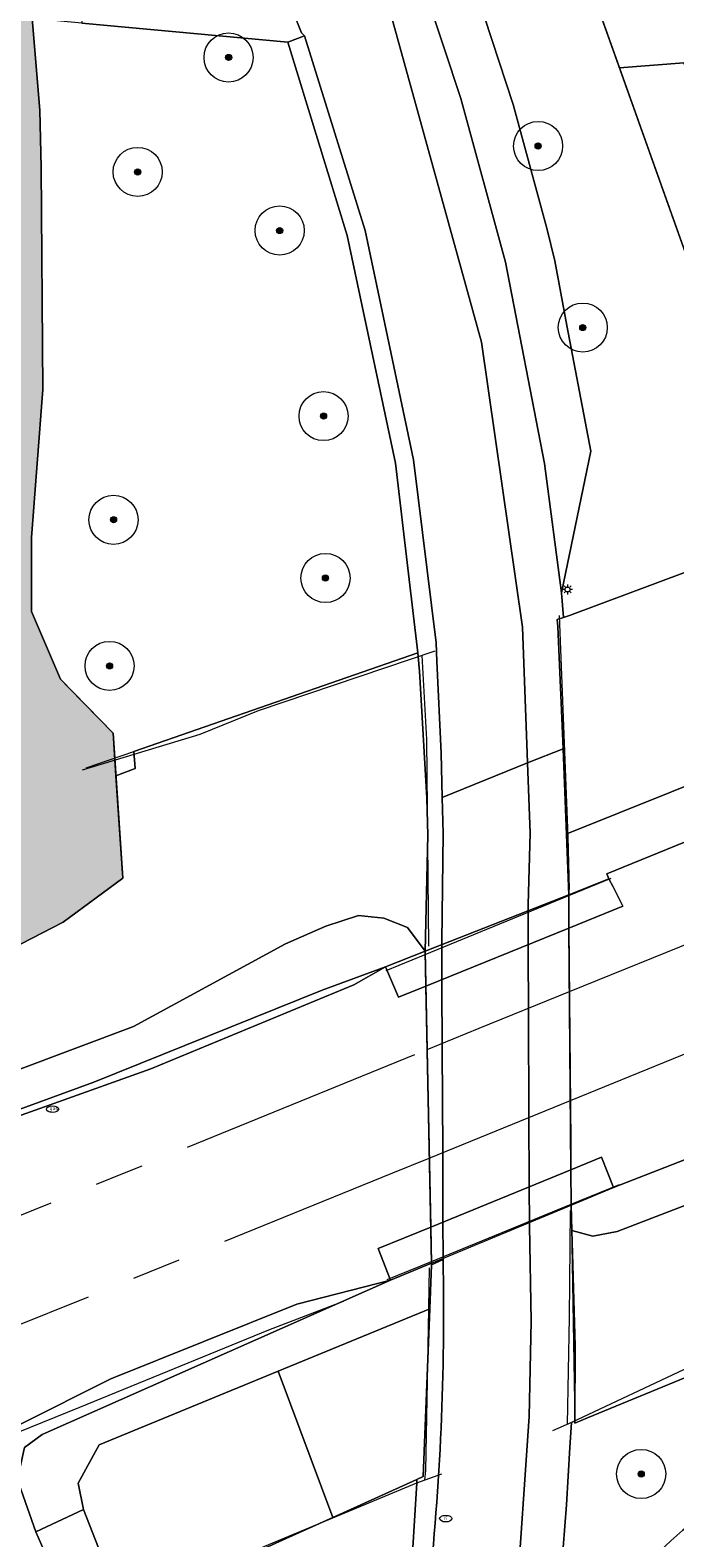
# Model space of a CAD drawing. Header units: metres. Extents: x 125349 to 128236, y 501602 to 503797.
# Tile 552 of 656: x 126763 to 126789, y 502802 to 502864. Entities that reach past the tile are written whole.
import ezdxf
from ezdxf.enums import TextEntityAlignment as Align

# ---------------------------------------------------------------- set-up
doc = ezdxf.new("R2010")
doc.units = ezdxf.units.M
doc.linetypes.add('AM-AS-SO', pattern=[16, 10, -2, 2, -2])
doc.layers.get('0').update_dxf_attribs({"linetype": 'CONTINUOUS'})
for name, color, linetype, lineweight in [('B-WE-AM-AS_SPOOR_TREIN-G', 10, 'AM-AS-SO', 18), ('B-WE-GK-BESCHOEIING-G', 130, 'GK-BESCHOEIING-SO', 18), ('B-WE-GR-BEPLANTING_CULTUUR_BODEMBEDEKKER-GV', 90, 'CONTINUOUS', 18), ('B-WE-GR-BEPLANTING_CULTUUR_BOSPLANTSOEN-GV', 90, 'CONTINUOUS', 18), ('B-WE-GR-BOOM-S-500', 90, 'CONTINUOUS', 18), ('B-WE-GR-GRAS-GV', 60, 'CONTINUOUS', 13), ('B-WE-GR-GROENVOORZIENING-GV', 80, 'CONTINUOUS', 18), ('B-WE-GR-RIET-GV', 120, 'CONTINUOUS', 13), ('B-WE-GW-TALUD_KRUIN-G', 90, 'CONTINUOUS', 18), ('B-WE-IE-MEUBILAIR-S', 7, 'CONTINUOUS', 18), ('B-WE-IE-TERREINAFSCHEIDING_KUNSTMATIG_HEKWERK-G', 20, 'IE-TERREINAFSCHEIDING_KUNSTMATIG-SO', 18), ('B-WE-IE-TERREINAFSCHEIDING_KUNSTMATIG_MUUR-G', 90, 'IE-TERREINAFSCHEIDING_KUNSTMATIG-SO', 18), ('B-WE-IE-TERREINAFSCHEIDING_KUNSTMATIG_MUUR-GV', 90, 'CONTINUOUS', 18), ('B-WE-KW-KUNSTWERK-GV', 170, 'CONTINUOUS', 18), ('B-WE-OG-TERREIN_BEGROEID-GV', 7, 'CONTINUOUS', 18), ('B-WE-OG-TERREIN_OEVER-GV', 7, 'CONTINUOUS', 18), ('B-WE-OG-WATER-GV', 130, 'CONTINUOUS', 18), ('B-WE-VH-GESLOTENVERHARDING-GV', 10, 'CONTINUOUS', 18), ('B-WE-VH-GESLOTENVERHARDING_ASFALT-GV', 10, 'CONTINUOUS', 18), ('B-WE-VH-HALFVERHARDING-GV', 130, 'CONTINUOUS', 18), ('B-WE-VH-OPENVERHARDING-GV', 90, 'CONTINUOUS', 18), ('B-WE-VH-OPENVERHARDING_BETONSTRAATSTEEN-GV', 90, 'CONTINUOUS', 18), ('B-WE-VH-OPENVERHARDING_TEGEL-GV', 90, 'CONTINUOUS', 18)]:
    doc.layers.add(name, color=color, linetype=linetype, lineweight=lineweight)
doc.layers.add('B-WE-OG-WATER-V', color=7, linetype='CONTINUOUS', lineweight=18, true_color=0xbee8ff)
doc.styles.add('NLCS-ISO', font='NLCS-ISO.ttf')
doc.linetypes.add('GK-BESCHOEIING-SO', pattern='A,18,-3,[1,NLCS.SHX,S=0.6,R=0,X=0,Y=0],-3', length=24)
doc.linetypes.add('IE-TERREINAFSCHEIDING_KUNSTMATIG-SO', pattern='A,4,[82,NLCS.SHX,S=0.75,R=90,X=0,Y=0],4,-2', length=10)

# ---------------------------------------------------------------- blocks, each defined once
blk = doc.blocks.new('SIE-MEUBILAIR_PAAL_LICHTMAST-SO')
for points in [[(-0.62, 0), (-1, 0)], [(-0.71, 0.71), (-0.44, 0.44)], [(0, 1), (0, 0.62)], [(0.44, 0.44), (0.71, 0.71)], [(1, 0), (0.62, 0)], [(-0.71, -0.71), (-0.44, -0.44)], [(0, -0.62), (0, -1)], [(0.44, -0.44), (0.71, -0.71)]]:
    blk.add_lwpolyline(points)
blk.add_circle((0, 0), 0.5)
blk = doc.blocks.new('SIE-MEUBILAIR_PUT_GASPUT-SO')
blk.add_ellipse((0, 0), major_axis=(1.25, 0), ratio=0.54)
at = {"style": 'NLCS-ISO'}
blk.add_text('gas ', height=0.75, dxfattribs=at).set_placement((0.53, 0.16), align=Align.MIDDLE_CENTER)
blk = doc.blocks.new('SIE-MEUBILAIR_PUT_RIOOLPUT-SO')
blk.add_ellipse((0, 0), major_axis=(1.25, 0), ratio=0.54)
at = {"style": 'NLCS-ISO'}
blk.add_text('ri', height=0.75, dxfattribs=at).set_placement((-0.04, 0.07), align=Align.MIDDLE_CENTER)
blk = doc.blocks.new('SGR-BOOM_01-SO')
at = {"linetype": 'ByBlock', "lineweight": 18}
h = blk.add_hatch(color=0, dxfattribs=at)
h.dxf.hatch_style = 1
edge = h.paths.add_edge_path()
edge.add_arc((0, 0), 0.25, 0, 360)
at = {"color": 0, "linetype": 'ByBlock', "lineweight": 18}
for radius in [2, 0.25]:
    blk.add_circle((0, 0), radius, dxfattribs=at)

msp = doc.modelspace()

# ---------------------------------------------------------------- hatches: boundary and pattern name
at = {"layer": 'B-WE-OG-WATER-V'}
h = msp.add_hatch(color=256, dxfattribs=at)
edge = h.paths.add_edge_path()
edge.add_line((126649.39, 502963.593), (126595.115, 502935.236))
edge.add_line((126595.115, 502935.236), (126595.377, 502934.732))
edge.add_line((126595.377, 502934.732), (126593.697, 502933.857))
edge.add_line((126593.697, 502933.857), (126593.436, 502934.359))
edge.add_line((126593.436, 502934.359), (126577.12, 502925.88))
edge.add_line((126577.12, 502925.88), (126573.638, 502924.132))
edge.add_line((126573.638, 502924.132), (126569.751, 502921.984))
edge.add_line((126569.751, 502921.984), (126569.556, 502922.387))
edge.add_line((126569.556, 502922.387), (126557.705, 502915.995))
edge.add_line((126557.705, 502915.995), (126554.586, 502914.388))
edge.add_line((126554.586, 502914.388), (126541.976, 502907.45))
edge.add_line((126541.976, 502907.45), (126542.127, 502907.165))
edge.add_line((126542.127, 502907.165), (126537.072, 502904.443))
edge.add_line((126537.072, 502904.443), (126536.303, 502904.029))
edge.add_line((126536.303, 502904.029), (126531.259, 502901.333))
edge.add_line((126531.259, 502901.333), (126529.121, 502900.2))
edge.add_line((126529.121, 502900.2), (126529.087, 502900.183))
edge.add_line((126529.087, 502900.183), (126524.55, 502897.778))
edge.add_line((126524.55, 502897.778), (126521.08, 502895.904))
edge.add_line((126521.08, 502895.904), (126516.24, 502893.289))
edge.add_line((126516.24, 502893.289), (126515.565, 502894.013))
edge.add_line((126515.565, 502894.013), (126500, 502885.729))
edge.add_line((126500, 502885.729), (126497.533, 502884.416))
edge.add_line((126497.533, 502884.416), (126488.897, 502879.832))
edge.add_line((126488.897, 502879.832), (126489.491, 502878.698))
edge.add_line((126489.491, 502878.698), (126486.48, 502877.12))
edge.add_line((126486.48, 502877.12), (126485.893, 502878.238))
edge.add_line((126485.893, 502878.238), (126479.918, 502875.067))
edge.add_arc((126481.314, 502872.767), 2.69, 121.26532, 156.50183)
edge.add_arc((126481.309, 502872.774), 2.682, 156.59264, 210.22925)
edge.add_arc((126481.322, 502872.789), 2.702, 210.34174, 261.19582)
edge.add_arc((126481.32, 502872.793), 2.705, 261.26343, 285.26011)
edge.add_line((126482.032, 502870.183), (126497.464, 502878.266))
edge.add_line((126497.464, 502878.266), (126500, 502879.591))
edge.add_line((126500, 502879.591), (126518.537, 502889.271))
edge.add_line((126518.537, 502889.271), (126525.98, 502893.158))
edge.add_line((126525.98, 502893.158), (126569.382, 502915.788))
edge.add_line((126569.382, 502915.788), (126606.348, 502935.238))
edge.add_line((126606.348, 502935.238), (126648.844, 502957.378))
edge.add_line((126648.844, 502957.378), (126700.701, 502984.917))
edge.add_line((126700.701, 502984.917), (126717.744, 502993.282))
edge.add_line((126717.744, 502993.282), (126730.68, 503000))
edge.add_line((126730.68, 503000), (126739.625, 503004.643))
edge.add_arc((126740.201, 503003.751), 1.062, 63.71937, 122.84656, ccw=False)
edge.add_arc((126740.163, 503003.771), 1.061, -1.40796, 61.39885, ccw=False)
edge.add_line((126741.224, 503003.745), (126741.664, 503000))
edge.add_line((126741.664, 503000), (126743.448, 502984.853))
edge.add_line((126743.448, 502984.853), (126743.636, 502983.701))
edge.add_line((126743.636, 502983.701), (126743.909, 502981.298))
edge.add_line((126743.909, 502981.298), (126744.536, 502970.34))
edge.add_line((126744.536, 502970.34), (126744.673, 502960.484))
edge.add_arc((126860.693, 502955.734), 116.117, 177.65547, 181.06876)
edge.add_arc((126854.276, 502956.005), 109.707, 181.27297, 184.32961)
edge.add_line((126744.882, 502947.723), (126746.743, 502930.814))
edge.add_line((126746.743, 502930.814), (126748.58, 502916.243))
edge.add_line((126748.58, 502916.243), (126750.334, 502903.223))
edge.add_line((126750.334, 502903.223), (126752.533, 502889.748))
edge.add_line((126752.533, 502889.748), (126754.076, 502871.33))
edge.add_line((126754.076, 502871.33), (126754.921, 502867.372))
edge.add_line((126754.921, 502867.372), (126755.354, 502863.348))
edge.add_line((126755.354, 502863.348), (126755.465, 502859.307))
edge.add_line((126755.465, 502859.307), (126755.346, 502855.265))
edge.add_line((126755.346, 502855.265), (126755.163, 502852.129))
edge.add_line((126755.163, 502852.129), (126754.976, 502848.993))
edge.add_arc((126731.659, 502850.414), 23.36, 341.10134, 356.51199, ccw=False)
edge.add_arc((126685.456, 502868.117), 72.828, 334.89845, 339.69851, ccw=False)
edge.add_line((126751.406, 502837.221), (126749.84, 502835.855))
edge.add_line((126749.84, 502835.855), (126747.793, 502834.252))
edge.add_line((126747.793, 502834.252), (126745.595, 502832.65))
edge.add_line((126745.595, 502832.65), (126742.999, 502830.697))
edge.add_line((126742.999, 502830.697), (126740.402, 502828.894))
edge.add_line((126740.402, 502828.894), (126738.854, 502827.841))
edge.add_line((126738.854, 502827.841), (126737.106, 502826.739))
edge.add_line((126737.106, 502826.739), (126736.624, 502826.408))
edge.add_arc((126594.642, 503064.557), 277.261, 297.92691, 300.80295, ccw=False)
edge.add_arc((126610.844, 503037.654), 245.909, 293.72887, 297.52728, ccw=False)
edge.add_line((126709.8, 502812.534), (126708.532, 502812.005))
edge.add_line((126708.532, 502812.005), (126706.933, 502811.303))
edge.add_line((126706.933, 502811.303), (126704.834, 502810.401))
edge.add_line((126704.834, 502810.401), (126701.836, 502809.197))
edge.add_line((126701.836, 502809.197), (126698.639, 502807.944))
edge.add_line((126698.639, 502807.944), (126695.041, 502806.69))
edge.add_line((126695.041, 502806.69), (126691.614, 502805.476))
edge.add_line((126691.614, 502805.476), (126656.229, 502790.887))
edge.add_line((126656.229, 502790.887), (126651.241, 502787.441))
edge.add_line((126651.241, 502787.441), (126645.232, 502786.656))
edge.add_line((126645.232, 502786.656), (126639.006, 502784.274))
edge.add_line((126639.006, 502784.274), (126621.677, 502777.212))
edge.add_line((126621.677, 502777.212), (126596.566, 502767.184))
edge.add_line((126596.566, 502767.184), (126577.774, 502758.887))
edge.add_line((126577.774, 502758.887), (126554.965, 502750))
edge.add_line((126554.965, 502750), (126511.483, 502732.739))
edge.add_line((126511.483, 502732.739), (126500, 502728.455))
edge.add_line((126500, 502728.455), (126478.568, 502720.058))
edge.add_line((126478.568, 502720.058), (126476.465, 502719.234))
edge.add_line((126476.465, 502719.234), (126457.607, 502711.584))
edge.add_line((126457.607, 502711.584), (126450.639, 502708.758))
edge.add_arc((126449.898, 502709.714), 1.209, 255.33262, 307.77093, ccw=False)
edge.add_arc((126449.839, 502709.728), 1.21, 214.15412, 258.22059, ccw=False)
edge.add_line((126448.838, 502709.049), (126438.92, 502733.475))
edge.add_line((126438.92, 502733.475), (126432.355, 502750))
edge.add_line((126432.355, 502750), (126431.699, 502751.671))
edge.add_line((126431.699, 502751.671), (126429.409, 502757.5))
edge.add_arc((126430.145, 502757.911), 0.843, 149.70852, 209.19494, ccw=False)
edge.add_arc((126430.212, 502757.878), 0.917, 108.59654, 150.01956, ccw=False)
edge.add_line((126429.919, 502758.747), (126439.647, 502762.47))
edge.add_arc((126439.237, 502764.314), 1.89, 282.54625, 335.13681)
edge.add_arc((126439.228, 502764.302), 1.892, 335.59952, 379.17683)
edge.add_line((126441.015, 502764.923), (126431.425, 502794.156))
edge.add_line((126431.425, 502794.156), (126418.037, 502834.678))
edge.add_line((126418.037, 502834.678), (126418.384, 502837.119))
edge.add_line((126418.384, 502837.119), (126458.944, 502858.588))
edge.add_line((126458.944, 502858.588), (126459.436, 502858.848))
edge.add_line((126459.436, 502858.848), (126469.118, 502863.982))
edge.add_line((126469.118, 502863.982), (126469.508, 502865))
edge.add_line((126469.508, 502865), (126469.914, 502866.061))
edge.add_line((126469.914, 502866.061), (126469.153, 502867.199))
edge.add_line((126469.153, 502867.199), (126466.971, 502868.143))
edge.add_line((126466.971, 502868.143), (126465.782, 502867.694))
edge.add_line((126465.782, 502867.694), (126451.177, 502860.036))
edge.add_line((126451.177, 502860.036), (126434.286, 502851.073))
edge.add_line((126434.286, 502851.073), (126417.572, 502842.538))
edge.add_line((126417.572, 502842.538), (126395.84, 502831.133))
edge.add_line((126395.84, 502831.133), (126395.172, 502828.411))
edge.add_line((126395.172, 502828.411), (126396.146, 502825.581))
edge.add_line((126396.146, 502825.581), (126403.121, 502808.169))
edge.add_line((126403.121, 502808.169), (126408.182, 502795.674))
edge.add_line((126408.182, 502795.674), (126413.636, 502782.226))
edge.add_line((126413.636, 502782.226), (126419.383, 502767.825))
edge.add_line((126419.383, 502767.825), (126420.021, 502766.169))
edge.add_line((126420.021, 502766.169), (126420.513, 502765.115))
edge.add_line((126420.513, 502765.115), (126426.579, 502750))
edge.add_line((126426.579, 502750), (126443.186, 502709.075))
edge.add_line((126443.186, 502709.075), (126443.386, 502709.175))
edge.add_line((126443.386, 502709.175), (126446.304, 502702.587))
edge.add_arc((126449.445, 502705.766), 4.469, 225.34388, 259.2026)
edge.add_arc((126449.384, 502705.811), 4.503, 260.07725, 303.30149)
edge.add_line((126451.856, 502702.048), (126458.782, 502705.006))
edge.add_line((126458.782, 502705.006), (126498.711, 502722.056))
edge.add_line((126498.711, 502722.056), (126500.613, 502721.661))
edge.add_line((126500.613, 502721.661), (126509.491, 502723.201))
edge.add_line((126509.491, 502723.201), (126528.673, 502730.57))
edge.add_line((126528.673, 502730.57), (126534.731, 502732.495))
edge.add_line((126534.731, 502732.495), (126570.746, 502747.463))
edge.add_line((126570.746, 502747.463), (126577.063, 502750))
edge.add_line((126577.063, 502750), (126598.871, 502758.758))
edge.add_line((126598.871, 502758.758), (126601.337, 502760.181))
edge.add_line((126601.337, 502760.181), (126627.602, 502770.497))
edge.add_line((126627.602, 502770.497), (126635.178, 502772.915))
edge.add_line((126635.178, 502772.915), (126649.403, 502779.611))
edge.add_line((126649.403, 502779.611), (126659.793, 502783.248))
edge.add_line((126659.793, 502783.248), (126667.084, 502786.919))
edge.add_line((126667.084, 502786.919), (126692.499, 502797.294))
edge.add_line((126692.499, 502797.294), (126717.012, 502807.429))
edge.add_line((126717.012, 502807.429), (126720.78, 502809.038))
edge.add_line((126720.78, 502809.038), (126720.989, 502809.093))
edge.add_line((126720.989, 502809.093), (126722.664, 502809.533))
edge.add_line((126722.664, 502809.533), (126727.555, 502811.12))
edge.add_line((126727.555, 502811.12), (126729.52, 502811.757))
edge.add_line((126729.52, 502811.757), (126735.68, 502813.626))
edge.add_line((126735.68, 502813.626), (126741.646, 502816.495))
edge.add_line((126741.646, 502816.495), (126755.536, 502822.875))
edge.add_line((126755.536, 502822.875), (126764.001, 502827.234))
edge.add_line((126764.001, 502827.234), (126766.428, 502829.037))
edge.add_line((126766.428, 502829.037), (126766.146, 502833.205))
edge.add_line((126766.146, 502833.205), (126766.029, 502834.941))
edge.add_line((126766.029, 502834.941), (126764.242, 502836.78))
edge.add_line((126764.242, 502836.78), (126763.89, 502837.142))
edge.add_line((126763.89, 502837.142), (126762.704, 502839.895))
edge.add_line((126762.704, 502839.895), (126762.703, 502842.917))
edge.add_line((126762.703, 502842.917), (126763.17, 502848.948))
edge.add_line((126763.17, 502848.948), (126763.098, 502857.986))
edge.add_line((126763.098, 502857.986), (126763.052, 502860.327))
edge.add_line((126763.052, 502860.327), (126762.737, 502864.059))
edge.add_line((126762.737, 502864.059), (126762.419, 502867.821))
edge.add_line((126762.419, 502867.821), (126762.147, 502872.857))
edge.add_line((126762.147, 502872.857), (126761.759, 502877.895))
edge.add_line((126761.759, 502877.895), (126761.3, 502881.43))
edge.add_line((126761.3, 502881.43), (126761.12, 502882.819))
edge.add_line((126761.12, 502882.819), (126759.265, 502895.207))
edge.add_line((126759.265, 502895.207), (126758.878, 502897.628))
edge.add_line((126758.878, 502897.628), (126758.238, 502902.734))
edge.add_line((126758.238, 502902.734), (126757.493, 502907.704))
edge.add_line((126757.493, 502907.704), (126756.899, 502912.476))
edge.add_line((126756.899, 502912.476), (126756.604, 502915.851))
edge.add_line((126756.604, 502915.851), (126756.108, 502920.187))
edge.add_line((126756.108, 502920.187), (126754.829, 502932.641))
edge.add_line((126754.829, 502932.641), (126754.65, 502935.2))
edge.add_line((126754.65, 502935.2), (126754.14, 502941.096))
edge.add_line((126754.14, 502941.096), (126753.786, 502945.198))
edge.add_line((126753.786, 502945.198), (126753.53, 502949.125))
edge.add_line((126753.53, 502949.125), (126753.24, 502952.603))
edge.add_line((126753.24, 502952.603), (126752.959, 502958.13))
edge.add_line((126752.959, 502958.13), (126752.664, 502962.247))
edge.add_line((126752.664, 502962.247), (126752.267, 502967.776))
edge.add_line((126752.267, 502967.776), (126751.931, 502975.238))
edge.add_line((126751.931, 502975.238), (126751.701, 502980.262))
edge.add_line((126751.701, 502980.262), (126751.554, 502982.785))
edge.add_line((126751.554, 502982.785), (126751.699, 502984.913))
edge.add_line((126751.699, 502984.913), (126751.462, 502986.116))
edge.add_line((126751.462, 502986.116), (126751.276, 502987.57))
edge.add_line((126751.276, 502987.57), (126751.037, 502990.111))
edge.add_line((126751.037, 502990.111), (126750.467, 502995.795))
edge.add_line((126750.467, 502995.795), (126750.052, 503000))
edge.add_line((126750.052, 503000), (126749.545, 503005.146))
edge.add_line((126749.545, 503005.146), (126749.391, 503007.266))
edge.add_line((126749.391, 503007.266), (126748.639, 503017.642))
edge.add_line((126748.639, 503017.642), (126748.541, 503022.648))
edge.add_line((126748.541, 503022.648), (126748.399, 503027.23))
edge.add_line((126748.399, 503027.23), (126748.273, 503035.23))
edge.add_line((126748.273, 503035.23), (126748.189, 503037.755))
edge.add_line((126748.189, 503037.755), (126748.036, 503045.244))
edge.add_line((126748.036, 503045.244), (126747.948, 503047.749))
edge.add_line((126747.948, 503047.749), (126747.872, 503048.929))
edge.add_line((126747.872, 503048.929), (126744.936, 503047.368))
edge.add_line((126744.936, 503047.368), (126743.037, 503046.359))
edge.add_line((126743.037, 503046.359), (126739.808, 503044.642))
edge.add_line((126739.808, 503044.642), (126739.914, 503042.513))
edge.add_line((126739.914, 503042.513), (126740.226, 503037.131))
edge.add_arc((126715.856, 503037.472), 24.373, 352.15024, 359.199, ccw=False)
edge.add_line((126740, 503034.143), (126737.295, 503021.652))
edge.add_line((126737.295, 503021.652), (126734.652, 503009.415))
edge.add_line((126734.652, 503009.415), (126733.689, 503007.613))
edge.add_line((126733.689, 503007.613), (126731.949, 503006.64))
edge.add_line((126731.949, 503006.64), (126726.915, 503003.827))
edge.add_line((126726.915, 503003.827), (126720.068, 503000))
edge.add_line((126720.068, 503000), (126701.023, 502990.219))
edge.add_line((126701.023, 502990.219), (126697.615, 502988.468))
edge.add_line((126697.615, 502988.468), (126666.163, 502972.315))
edge.add_line((126666.163, 502972.315), (126663.791, 502971.116))
edge.add_line((126663.791, 502971.116), (126654.973, 502966.51))
edge.add_line((126654.973, 502966.51), (126649.39, 502963.593))

# ---------------------------------------------------------------- linework, layer by layer
at = {"layer": 'B-WE-AM-AS_SPOOR_TREIN-G', "flags": 128}
for points in [[(126784.662, 502819.973), (126790.53, 502822.365), (126804.178, 502827.913), (126817.337, 502833.265), (126829.292, 502838.13), (126844.575, 502844.341), (126858.881, 502850.133), (126873.752, 502856.167), (126888.927, 502862.304), (126908.528, 502870.285)], [(126784.625, 502824.409), (126795.228, 502828.719), (126807.611, 502833.766), (126821.821, 502839.597), (126836.512, 502845.595), (126850.18, 502851.154), (126862.849, 502856.311), (126876.215, 502861.712)], [(126778.824, 502822.048), (126780.951, 502822.915), (126784.625, 502824.409)], [(126724.593, 502800.005), (126741.197, 502806.754), (126754.75, 502812.261), (126766.501, 502817.023), (126778.824, 502822.048)], [(126778.913, 502817.629), (126784.662, 502819.973)], [(126726.119, 502796.154), (126735.632, 502800.014), (126748.58, 502805.304), (126761.791, 502810.664), (126777.423, 502817.021), (126778.913, 502817.629)]]:
    msp.add_lwpolyline(points, dxfattribs=at)
at = {"layer": 'B-WE-GK-BESCHOEIING-G', "flags": 128}
msp.add_lwpolyline([(126751.699, 502984.913), (126751.554, 502982.785), (126751.701, 502980.262), (126751.931, 502975.238), (126752.267, 502967.776), (126752.959, 502958.13), (126753.24, 502952.603), (126753.53, 502949.125), (126753.786, 502945.198), (126754.65, 502935.2), (126754.829, 502932.641), (126756.108, 502920.187), (126756.604, 502915.851), (126756.899, 502912.476), (126757.493, 502907.704), (126758.238, 502902.734), (126758.878, 502897.628), (126759.265, 502895.207), (126761.12, 502882.819), (126761.759, 502877.895), (126762.147, 502872.857), (126762.419, 502867.821), (126763.052, 502860.327), (126763.098, 502857.986), (126763.17, 502848.948), (126762.703, 502842.917), (126762.704, 502839.895), (126763.89, 502837.142), (126766.029, 502834.941), (126766.428, 502829.037)], dxfattribs=at)
at = {"layer": 'B-WE-GR-BEPLANTING_CULTUUR_BODEMBEDEKKER-GV', "flags": 128}
msp.add_lwpolyline([(126778.79, 502865.084), (126780.202, 502860.799), (126782.019, 502854.128), (126783.605, 502845.931), (126784.305, 502840.663), (126785.492, 502846.43), (126784.512, 502851.548), (126784.024, 502854.182), (126783.717, 502855.463), (126782.326, 502860.562), (126780.589, 502865.874), (126779.934, 502867.053)], close=True, dxfattribs=at)
at = {"layer": 'B-WE-GR-BEPLANTING_CULTUUR_BOSPLANTSOEN-GV', "flags": 128}
msp.add_lwpolyline([(126780.589, 502865.874), (126782.326, 502860.562), (126783.717, 502855.463), (126784.024, 502854.182), (126784.512, 502851.548), (126785.492, 502846.43), (126784.305, 502840.663), (126784.378, 502839.654), (126784.631, 502839.731), (126792.953, 502842.85), (126793.064, 502842.799), (126793.048, 502842.762), (126793.484, 502842.92), (126786.669, 502862.046), (126772.922, 502900.623)], dxfattribs=at)
at = {"layer": 'B-WE-GR-GRAS-GV', "flags": 128}
for points in [[(126844.923, 502854.282), (126818.044, 502843.562), (126814.668, 502842.44), (126809.117, 502841.166), (126807.275, 502840.29), (126805.706, 502839.344), (126784.511, 502830.845), (126784.592, 502828.36), (126786.233, 502829.006), (126786.143, 502829.208), (126803.901, 502836.453), (126809.17, 502839.191), (126813.114, 502839.973), (126814.998, 502840.634), (126848.964, 502854.356)], [(126756.731, 502817.606), (126765.251, 502820.727), (126774.554, 502824.465), (126777.128, 502825.426), (126778.743, 502826.061), (126778.022, 502827.018), (126777.057, 502827.41), (126776.027, 502827.519), (126774.698, 502827.072), (126773.061, 502826.36), (126766.862, 502822.996), (126762.051, 502821.185)], [(126723.333, 502803.186), (126742.706, 502811.191), (126744.98, 502812.839), (126747.468, 502813.69), (126749.016, 502813.909), (126750.741, 502814.678), (126752.941, 502816.176), (126754.216, 502816.744), (126755.708, 502817.033), (126767.572, 502821.263), (126775.837, 502824.687), (126777.128, 502825.426), (126774.554, 502824.465), (126765.251, 502820.727), (126756.731, 502817.606), (126755.056, 502817.521), (126753.907, 502817.131), (126751.904, 502815.969), (126748.652, 502814.422), (126746.586, 502813.893), (126743.69, 502812.7), (126741.373, 502811.54), (126723.095, 502803.785)], [(126753.923, 502800.467), (126762.282, 502804.095), (126762.213, 502804.292), (126762.248, 502805.034), (126762.422, 502805.839), (126763.147, 502806.362), (126777.334, 502812.65), (126773.514, 502811.676), (126765.941, 502808.63), (126762.235, 502806.767), (126760.72, 502805.316), (126758.67, 502804.379), (126756.998, 502804.174), (126755.206, 502804.081), (126753.178, 502803.2), (126750.442, 502801.534)]]:
    msp.add_lwpolyline(points, dxfattribs=at)
for points in [[(126784.698, 502815.714), (126784.726, 502814.676), (126785.578, 502814.451), (126786.568, 502814.634), (126796.382, 502818.414), (126810.198, 502823.972), (126812.482, 502824.526), (126814.863, 502825.313), (126817.274, 502826.498), (126818.559, 502827.306), (126821.279, 502828.662), (126879.077, 502851.917), (126877.872, 502851.83), (126873.846, 502850.81), (126871.394, 502849.877), (126867.166, 502848.541), (126860.237, 502846.351), (126819.896, 502829.831), (126817.701, 502828.765), (126816.331, 502827.849), (126814.689, 502826.99), (126812.278, 502826.116), (126809.696, 502825.504), (126786.417, 502816.429)], [(126762.248, 502805.034), (126762.213, 502804.292), (126762.282, 502804.095), (126762.884, 502802.4), (126764.833, 502803.303), (126764.611, 502804.384), (126765.459, 502805.943), (126772.751, 502808.945), (126778.934, 502811.49), (126778.997, 502813.272), (126779, 502813.343), (126777.334, 502812.65), (126763.147, 502806.362), (126762.422, 502805.839)], [(126772.751, 502808.945), (126774.984, 502802.988), (126778.412, 502804.535), (126778.669, 502804.651), (126778.934, 502811.49)]]:
    msp.add_lwpolyline(points, close=True, dxfattribs=at)
at = {"layer": 'B-WE-GR-GROENVOORZIENING-GV', "flags": 128}
for points in [[(126771.21, 502916.053), (126771.583, 502912.69), (126772.922, 502900.623), (126786.669, 502862.046), (126789.288, 502862.249), (126807.751, 502866.555), (126812.462, 502868.181), (126809.638, 502869.935), (126794.386, 502910.616), (126793.46, 502910.274), (126793.516, 502910.115), (126790.431, 502909.031), (126780.45, 502937.491), (126783.554, 502938.48), (126783.578, 502938.411), (126784.553, 502938.701), (126771.523, 502978.136), (126770.747, 502980.485), (126779.642, 502983.83), (126774.926, 502983.042), (126764.175, 502979.447), (126768.827, 502937.531)], [(126778.442, 502838.212), (126778.068, 502841.428), (126777.543, 502845.943), (126775.564, 502855.221), (126773.146, 502863.104), (126764.76, 502863.873), (126762.737, 502864.059), (126763.052, 502860.327), (126763.098, 502857.986), (126763.17, 502848.948), (126762.703, 502842.917), (126762.704, 502839.895), (126763.89, 502837.142), (126764.242, 502836.78), (126766.029, 502834.941), (126766.146, 502833.205), (126766.934, 502833.496), (126766.877, 502834.201)], [(126773.353, 502802.251), (126771.397, 502801.368), (126770.571, 502773.373), (126771.298, 502771.544), (126771.883, 502772.854), (126771.182, 502773.134), (126773.932, 502780.508), (126776.173, 502788.355), (126777.773, 502796.583), (126778.154, 502800.21), (126778.404, 502804.398), (126778.412, 502804.535), (126774.984, 502802.988)]]:
    msp.add_lwpolyline(points, close=True, dxfattribs=at)
for points in [[(127104.688, 502978.896), (127093.404, 502976.07), (127096.351, 502970.16), (127007.521, 502932.705), (126905.108, 502891.136), (126795.321, 502846.852), (126789.288, 502862.249), (126786.669, 502862.046), (126793.484, 502842.92), (126793.876, 502842.666)], [(126755.78, 502945.349), (126756.644, 502935.356), (126756.822, 502932.813), (126758.096, 502920.403), (126758.594, 502916.052), (126758.888, 502912.687), (126759.475, 502907.976), (126760.219, 502903.007), (126760.858, 502897.91), (126761.241, 502895.513), (126763.101, 502883.096), (126763.749, 502878.101), (126764.143, 502872.988), (126764.414, 502867.959), (126764.76, 502863.873), (126773.146, 502863.104), (126773.83, 502863.359), (126773.703, 502863.484), (126772.343, 502866.855), (126770.614, 502870.669), (126768.336, 502875.662), (126765.939, 502881.069)]]:
    msp.add_lwpolyline(points, dxfattribs=at)
at = {"layer": 'B-WE-GR-RIET-GV', "flags": 128}
for points in [[(126853.49, 502862.484), (126795.686, 502839.152), (126794.242, 502839.077), (126793.77, 502839.475), (126793.126, 502840.21), (126792.881, 502841.225), (126792.861, 502841.654), (126792.906, 502842.438), (126793.048, 502842.762), (126793.064, 502842.799), (126792.953, 502842.85), (126784.631, 502839.731), (126784.378, 502839.654), (126784.123, 502839.576), (126784.157, 502839.293), (126784.366, 502834.301), (126784.511, 502830.845), (126805.706, 502839.344), (126807.275, 502840.29), (126809.117, 502841.166), (126814.668, 502842.44), (126818.044, 502843.562), (126844.923, 502854.282)], [(126879.077, 502851.917), (126821.279, 502828.662), (126818.559, 502827.306), (126817.274, 502826.498), (126814.863, 502825.313), (126812.482, 502824.526), (126810.198, 502823.972), (126796.382, 502818.414), (126786.568, 502814.634), (126785.578, 502814.451), (126784.726, 502814.676), (126784.852, 502809.96), (126784.843, 502806.924), (126784.843, 502806.822), (126785.358, 502807.044), (126793.117, 502810.241), (126792.74, 502811.159), (126793.148, 502813.604), (126794.693, 502814.907), (126852.286, 502837.602)]]:
    msp.add_lwpolyline(points, dxfattribs=at)
at = {"layer": 'B-WE-GW-TALUD_KRUIN-G', "flags": 128}
for points in [[(126786.233, 502829.006), (126786.143, 502829.208), (126803.901, 502836.453), (126809.17, 502839.191), (126813.114, 502839.973), (126814.998, 502840.634), (126848.964, 502854.356)], [(126879.077, 502851.917), (126877.872, 502851.83), (126873.846, 502850.81), (126871.394, 502849.877), (126867.166, 502848.541), (126860.237, 502846.351), (126819.896, 502829.831), (126817.701, 502828.765), (126816.331, 502827.849), (126814.689, 502826.99), (126812.278, 502826.116), (126809.696, 502825.504), (126786.417, 502816.429)], [(126723.095, 502803.785), (126741.373, 502811.54), (126743.69, 502812.7), (126746.586, 502813.893), (126748.652, 502814.422), (126751.904, 502815.969), (126753.907, 502817.131), (126755.056, 502817.521), (126756.731, 502817.606), (126765.251, 502820.727), (126774.554, 502824.465), (126777.128, 502825.426)], [(126777.334, 502812.65), (126763.147, 502806.362), (126762.422, 502805.839), (126762.248, 502805.034), (126762.213, 502804.292), (126762.282, 502804.095), (126762.884, 502802.4)]]:
    msp.add_lwpolyline(points, dxfattribs=at)
at = {"layer": 'B-WE-IE-TERREINAFSCHEIDING_KUNSTMATIG_HEKWERK-G', "flags": 128}
for points in [[(126793.484, 502842.92), (126772.922, 502900.623), (126763.675, 502983.956), (126766.279, 502984.268), (126767.768, 502984.447), (126767.601, 502987.38), (126767.187, 502994.619), (126767.02, 502997.552), (126766.88, 503000)], [(126784.631, 502839.731), (126792.953, 502842.85)], [(126784.623, 502828.565), (126784.577, 502830.721), (126784.216, 502839.73)], [(126779.139, 502838.281), (126771.945, 502835.853), (126769.568, 502834.893), (126764.773, 502833.439)], [(126764.932, 502833.526), (126765.931, 502833.872), (126766.877, 502834.201), (126778.441, 502838.212)], [(126778.61, 502838.103), (126778.796, 502834.681), (126778.88, 502826.265)], [(126784.592, 502828.322), (126786.329, 502829.037)], [(126778.746, 502825.918), (126784.592, 502828.322)], [(126777.163, 502825.267), (126778.746, 502825.918)], [(126784.698, 502815.748), (126786.66, 502816.552)], [(126778.999, 502813.415), (126784.698, 502815.748)], [(126784.659, 502815.492), (126784.609, 502811.133), (126784.532, 502806.782)], [(126777.197, 502812.677), (126778.999, 502813.415)], [(126778.733, 502804.516), (126778.767, 502804.904), (126778.879, 502810.706), (126778.919, 502813.153)], [(126759.572, 502805.408), (126764.682, 502807.473), (126772.379, 502810.633), (126775.414, 502811.804)], [(126794.296, 502811.359), (126784.702, 502806.858)], [(126784.702, 502806.858), (126783.93, 502806.514)], [(126778.404, 502804.398), (126779.421, 502804.762)], [(126771.4, 502801.473), (126778.404, 502804.398)]]:
    msp.add_lwpolyline(points, dxfattribs=at)
at = {"layer": 'B-WE-IE-TERREINAFSCHEIDING_KUNSTMATIG_MUUR-G', "flags": 128}
for points in [[(126784.592, 502828.36), (126784.366, 502834.301), (126784.157, 502839.293), (126784.123, 502839.576)], [(126786.233, 502829.006), (126784.592, 502828.36)], [(126778.743, 502826.061), (126784.592, 502828.36)], [(126784.698, 502815.714), (126784.592, 502828.36)], [(126784.603, 502826.999), (126786.802, 502827.889)], [(126778.772, 502824.637), (126784.603, 502826.999)], [(126778.743, 502826.061), (126777.128, 502825.426)], [(126779, 502813.343), (126778.743, 502826.061)], [(126777.661, 502824.187), (126778.772, 502824.637)], [(126785.929, 502817.66), (126784.686, 502817.152)], [(126778.97, 502814.818), (126784.686, 502817.152)], [(126786.417, 502816.429), (126785.218, 502815.93), (126784.698, 502815.714)], [(126779, 502813.343), (126784.698, 502815.714)], [(126784.698, 502815.714), (126784.843, 502806.924), (126784.702, 502806.858)], [(126778.97, 502814.818), (126776.834, 502813.945)], [(126779, 502813.343), (126777.334, 502812.65)]]:
    msp.add_lwpolyline(points, dxfattribs=at)
at = {"layer": 'B-WE-IE-TERREINAFSCHEIDING_KUNSTMATIG_MUUR-GV', "flags": 128}
msp.add_lwpolyline([(126773.83, 502863.359), (126773.146, 502863.104), (126775.564, 502855.221), (126777.543, 502845.943), (126778.068, 502841.428), (126778.442, 502838.212), (126778.494, 502837.762), (126778.489, 502837.76), (126778.521, 502837.465), (126778.815, 502832.29), (126778.86, 502830.783), (126778.743, 502826.061), (126778.772, 502824.637), (126778.878, 502819.368), (126778.97, 502814.818), (126779, 502813.343), (126778.997, 502813.272), (126779.478, 502813.502), (126779.471, 502815.121), (126779.459, 502817.917), (126779.441, 502822.067), (126779.429, 502824.713), (126779.422, 502826.452), (126779.478, 502830.85), (126779.442, 502832.321), (126779.398, 502834.129), (126779.225, 502837.877), (126779.191, 502838.625), (126778.264, 502846.077), (126776.296, 502855.428)], close=True, dxfattribs=at)
for points in [[(126779.478, 502813.502), (126778.997, 502813.272), (126778.934, 502811.49), (126778.669, 502804.651), (126778.412, 502804.535)], [(126778.412, 502804.535), (126778.404, 502804.398), (126778.154, 502800.21), (126777.773, 502796.583), (126776.173, 502788.355), (126773.932, 502780.508), (126771.182, 502773.134), (126771.883, 502772.854)]]:
    msp.add_lwpolyline(points, dxfattribs=at)
at = {"layer": 'B-WE-IE-TERREINAFSCHEIDING_KUNSTMATIG_MUUR-GV'}
msp.add_lwpolyline([(126778.872, 502799.75, 0.031707), (126779.478, 502813.502)], format="xyb", dxfattribs=at)
at = {"layer": 'B-WE-KW-KUNSTWERK-GV', "flags": 128}
msp.add_lwpolyline([(126784.592, 502828.36), (126778.743, 502826.061), (126779, 502813.343), (126784.698, 502815.714)], close=True, dxfattribs=at)
at = {"layer": 'B-WE-OG-TERREIN_BEGROEID-GV', "flags": 128}
msp.add_lwpolyline([(126882.56, 502844.385), (126815.875, 502817.472), (126801.742, 502812.259), (126795.065, 502809.958), (126794.838, 502810.003), (126794.623, 502810.087), (126794.427, 502810.209), (126794.255, 502810.364), (126794.114, 502810.547), (126794.069, 502810.633), (126793.117, 502810.241), (126785.358, 502807.044), (126784.843, 502806.822), (126784.843, 502806.924), (126784.702, 502806.858), (126784.641, 502805.84), (126784.5, 502803.5), (126784.372, 502801.759), (126783.863, 502797.3), (126784.953, 502796.962), (126785.467, 502796.802)], dxfattribs=at)
at = {"layer": 'B-WE-OG-TERREIN_BEGROEID-GV'}
msp.add_lwpolyline([(126785.588, 502797.188, -0.218829), (126792.585, 502804.444)], format="xyb", dxfattribs=at)
at = {"layer": 'B-WE-OG-TERREIN_OEVER-GV', "flags": 128}
msp.add_lwpolyline([(126762.051, 502821.185), (126766.862, 502822.996), (126773.061, 502826.36), (126774.698, 502827.072), (126776.027, 502827.519), (126777.057, 502827.41), (126778.022, 502827.018), (126778.743, 502826.061), (126778.86, 502830.783), (126778.815, 502832.29), (126778.521, 502837.465), (126778.489, 502837.76), (126778.494, 502837.762), (126778.442, 502838.212), (126766.877, 502834.201), (126766.934, 502833.496), (126766.146, 502833.205), (126766.428, 502829.037), (126764.001, 502827.234), (126755.536, 502822.875)], dxfattribs=at)
at = {"layer": 'B-WE-OG-WATER-GV', "flags": 128}
msp.add_lwpolyline([(126722.664, 502809.533), (126727.555, 502811.12), (126729.52, 502811.757), (126735.68, 502813.626), (126741.646, 502816.495), (126755.536, 502822.875), (126764.001, 502827.234), (126766.428, 502829.037), (126766.146, 502833.205), (126766.029, 502834.941), (126764.242, 502836.78), (126763.89, 502837.142), (126762.704, 502839.895), (126762.703, 502842.917), (126763.17, 502848.948), (126763.098, 502857.986), (126763.052, 502860.327), (126762.737, 502864.059)], dxfattribs=at)
at = {"layer": 'B-WE-VH-GESLOTENVERHARDING-GV', "flags": 128}
for points in [[(126786.233, 502829.006), (126784.592, 502828.36), (126784.603, 502826.999), (126786.802, 502827.889), (126786.399, 502828.68)], [(126784.603, 502826.999), (126784.592, 502828.36), (126778.743, 502826.061), (126778.772, 502824.637)], [(126778.772, 502824.637), (126778.743, 502826.061), (126777.128, 502825.426), (126777.661, 502824.187)], [(126784.698, 502815.714), (126786.417, 502816.429), (126786.186, 502817.012), (126785.929, 502817.66), (126784.686, 502817.152)], [(126784.686, 502817.152), (126778.97, 502814.818), (126779, 502813.343), (126784.698, 502815.714)], [(126777.334, 502812.65), (126779, 502813.343), (126778.97, 502814.818), (126776.834, 502813.945)], [(126765.442, 502801.752), (126764.833, 502803.303), (126762.884, 502802.4), (126763.531, 502800.9)]]:
    msp.add_lwpolyline(points, close=True, dxfattribs=at)
at = {"layer": 'B-WE-VH-GESLOTENVERHARDING_ASFALT-GV', "flags": 128}
for points in [[(126765.937, 502881.074), (126765.939, 502881.069), (126768.336, 502875.662), (126770.614, 502870.669), (126772.343, 502866.855), (126773.703, 502863.484), (126773.83, 502863.359), (126776.296, 502855.428), (126778.264, 502846.077), (126779.191, 502838.625), (126779.225, 502837.877), (126779.398, 502834.129), (126779.442, 502832.321), (126782.918, 502833.736), (126782.903, 502834.129), (126782.713, 502839.267), (126781.039, 502850.87), (126777.251, 502864.573)], [(126775.162, 502771.463), (126778.168, 502779.522), (126780.931, 502789.877), (126782.451, 502799.389), (126782.978, 502807.104), (126783.063, 502810.983), (126782.992, 502814.863), (126782.985, 502816.562), (126782.974, 502819.334), (126782.957, 502823.497), (126782.946, 502826.147), (126782.939, 502827.964), (126783.024, 502830.862), (126782.918, 502833.736), (126779.442, 502832.321), (126779.478, 502830.85), (126779.422, 502826.452), (126779.429, 502824.713), (126779.441, 502822.067), (126779.459, 502817.917), (126779.471, 502815.121), (126779.478, 502813.502)]]:
    msp.add_lwpolyline(points, dxfattribs=at)
at = {"layer": 'B-WE-VH-GESLOTENVERHARDING_ASFALT-GV'}
msp.add_lwpolyline([(126779.478, 502813.502, -0.031707), (126778.872, 502799.75)], format="xyb", dxfattribs=at)
at = {"layer": 'B-WE-VH-HALFVERHARDING-GV', "flags": 128}
for points in [[(126848.964, 502854.356), (126814.998, 502840.634), (126813.114, 502839.973), (126809.17, 502839.191), (126803.901, 502836.453), (126786.143, 502829.208), (126786.233, 502829.006), (126786.399, 502828.68), (126786.802, 502827.889), (126784.603, 502826.999), (126784.676, 502818.293), (126784.686, 502817.152), (126785.929, 502817.66), (126786.186, 502817.012), (126786.417, 502816.429), (126809.696, 502825.504), (126812.278, 502826.116), (126814.689, 502826.99), (126816.331, 502827.849), (126817.701, 502828.765), (126819.896, 502829.831), (126860.237, 502846.351)], [(126762.235, 502806.767), (126765.941, 502808.63), (126773.514, 502811.676), (126777.334, 502812.65), (126776.834, 502813.945), (126778.97, 502814.818), (126778.878, 502819.368), (126778.772, 502824.637), (126777.661, 502824.187), (126777.128, 502825.426), (126775.837, 502824.687), (126767.572, 502821.263), (126755.708, 502817.033)]]:
    msp.add_lwpolyline(points, dxfattribs=at)
msp.add_lwpolyline([(126778.772, 502824.637), (126778.97, 502814.818), (126784.686, 502817.152), (126784.603, 502826.999)], close=True, dxfattribs=at)
at = {"layer": 'B-WE-VH-OPENVERHARDING-GV', "flags": 128}
for points in [[(126773.353, 502802.251), (126774.984, 502802.988), (126772.751, 502808.945), (126765.459, 502805.943), (126764.611, 502804.384), (126764.833, 502803.303), (126765.442, 502801.752), (126765.925, 502800.663), (126766.995, 502799.382), (126768.299, 502799.97), (126771.397, 502801.368)], [(126763.531, 502800.9), (126762.884, 502802.4), (126762.282, 502804.095), (126753.923, 502800.467), (126748.228, 502798.282), (126748.023, 502798.194), (126745.542, 502797.134), (126744.794, 502796.815), (126745.434, 502795.201), (126746.79, 502795.738), (126746.361, 502796.838), (126746.562, 502796.92), (126748.423, 502797.68), (126749.077, 502797.947), (126751.09, 502792.778), (126761.664, 502796.975), (126762.014, 502797.133), (126761.002, 502799.772)]]:
    msp.add_lwpolyline(points, close=True, dxfattribs=at)
at = {"layer": 'B-WE-VH-OPENVERHARDING_BETONSTRAATSTEEN-GV'}
msp.add_lwpolyline([(126792.585, 502804.444, 0.218829), (126785.588, 502797.188)], format="xyb", dxfattribs=at)
at = {"layer": 'B-WE-VH-OPENVERHARDING_TEGEL-GV', "flags": 128}
msp.add_lwpolyline([(126777.251, 502864.573), (126781.039, 502850.87), (126782.713, 502839.267), (126782.903, 502834.129), (126782.918, 502833.736), (126784.366, 502834.301), (126784.157, 502839.293), (126784.123, 502839.576), (126784.378, 502839.654), (126784.305, 502840.663), (126783.605, 502845.931), (126782.019, 502854.128), (126780.202, 502860.799), (126778.79, 502865.084)], close=True, dxfattribs=at)
for points in [[(126773.98, 502764.207), (126776.716, 502770.773), (126777.063, 502770.271), (126777.162, 502769.747), (126784.953, 502796.962), (126783.863, 502797.3), (126784.372, 502801.759), (126784.5, 502803.5), (126784.641, 502805.84), (126784.702, 502806.858), (126784.843, 502806.924), (126784.852, 502809.96), (126784.726, 502814.676), (126784.698, 502815.714), (126784.686, 502817.152), (126784.676, 502818.293), (126784.603, 502826.999), (126784.592, 502828.36), (126784.511, 502830.845), (126784.366, 502834.301), (126782.918, 502833.736)], [(126782.918, 502833.736), (126783.024, 502830.862), (126782.939, 502827.964), (126782.946, 502826.147), (126782.957, 502823.497), (126782.974, 502819.334), (126782.985, 502816.562), (126782.992, 502814.863), (126783.063, 502810.983), (126782.978, 502807.104), (126782.451, 502799.389), (126780.931, 502789.877), (126778.168, 502779.522), (126775.162, 502771.463), (126771.954, 502763.875), (126771.942, 502763.848)]]:
    msp.add_lwpolyline(points, dxfattribs=at)

# ---------------------------------------------------------------- block references
at = {"layer": 'B-WE-GR-BOOM-S-500', "xscale": 0.5, "yscale": 0.5, "zscale": 0.5}
for p in [(126770.738, 502862.474), (126783.347, 502858.866), (126767.035, 502857.81), (126772.819, 502855.423), (126785.165, 502851.469), (126774.606, 502847.861), (126766.05, 502843.635), (126774.685, 502841.264), (126765.888, 502837.683), (126787.546, 502804.756)]:
    msp.add_blockref('SGR-BOOM_01-SO', p, dxfattribs=at)
at = {"layer": 'B-WE-IE-MEUBILAIR-S', "xscale": 0.2, "yscale": 0.2, "zscale": 0.2}
for name, p in [('SIE-MEUBILAIR_PAAL_LICHTMAST-SO', (126784.545, 502840.797)), ('SIE-MEUBILAIR_PUT_GASPUT-SO', (126763.567, 502819.624)), ('SIE-MEUBILAIR_PUT_RIOOLPUT-SO', (126779.583, 502802.936))]:
    msp.add_blockref(name, p, dxfattribs=at)

doc.saveas('drawing.dxf')
